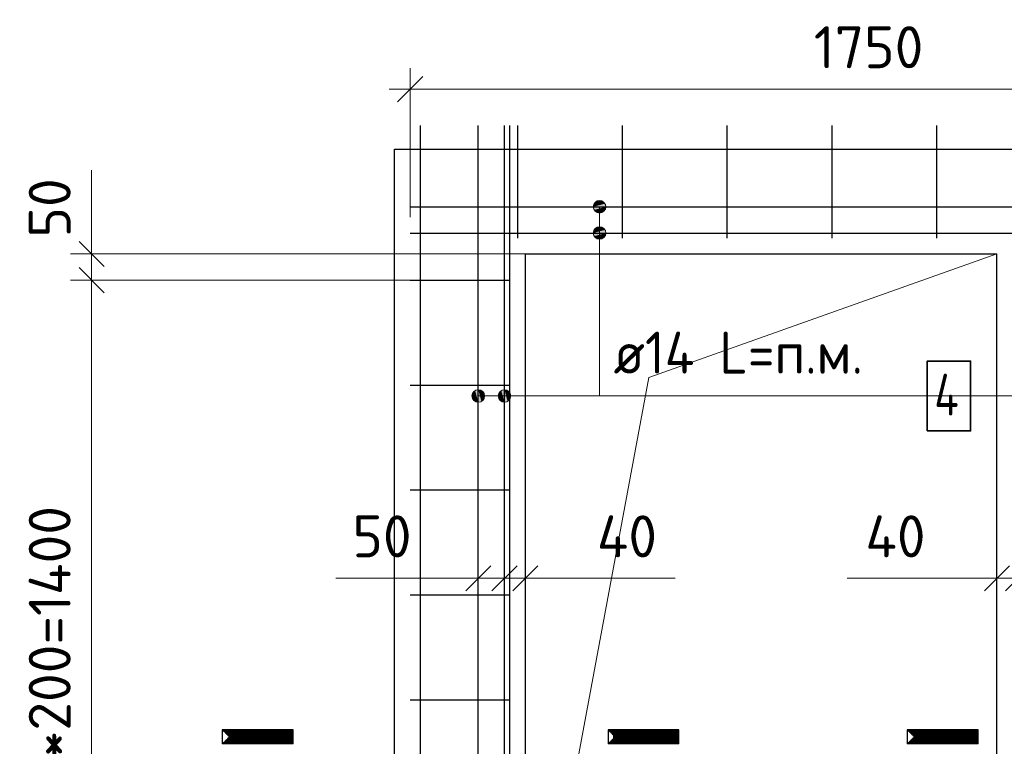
# Model space of a CAD drawing. Header units: millimetres. Extents: x -49773 to 2322955, y -3321 to 58485.
# Tile 522 of 580: x 2061521 to 2066219, y 23318 to 26782. Entities that reach past the tile are written whole.
import ezdxf

# ---------------------------------------------------------------- set-up
doc = ezdxf.new("R2010")
doc.units = ezdxf.units.MM
doc.header["$PDMODE"] = 65
doc.linetypes.add('______5', pattern=[1100, 800, -100, 100, -100])
for name, color, linetype, lineweight in [('Standard', 7, 'Continuous', 25), ('Арм.стержн. вертикальными 1', 22, 'Continuous', 35), ('Арм.стержн. Доп. арматура', 180, 'Continuous', 35), ('Арм.стержн. Хомут', 240, 'Continuous', 35), ('СПДС_РАЗМЕРЫ', 152, 'Continuous', 25), ('Стена_ общее', 7, 'Continuous', 35)]:
    doc.layers.add(name, color=color, linetype=linetype, lineweight=lineweight)
doc.layers.add('Осевая линия_ общее', color=7, linetype='______5', lineweight=13, true_color=0xa0a0a0)
doc.styles.add('ISOCPEUR', font='txt')
doc.dimstyles.new('__________2', dxfattribs={"dimtxt": 250, "dimasz": 200, "dimexe": 0, "dimexo": 0, "dimgap": 100, "dimtad": 1, "dimdec": 0, "dimrnd": 1, "dimzin": 12, "dimdsep": 46, "dimtxsty": 'ISOCPEUR', "dimblk": 'ALL_ML_STRICH', "dimblk1": 'ALL_ML_STRICH', "dimblk2": 'ALL_ML_STRICH', "dimsah": 1, "dimcen": 0, "dimclrd": 7, "dimclre": 7, "dimclrt": 7, "dimadec": 0, "dimazin": 0, "dimtfac": 1, "dimtdec": 0, "dimtmove": 1, "dimatfit": 3, "dimfxl": 0, "dimtzin": 0, "dimlwd": 0, "dimlwe": 13, "dimarcsym": 0})

# ---------------------------------------------------------------- blocks, each defined once
blk = doc.blocks.new('ALL_ML_STRICH')
at = {"color": 0, "linetype": 'ByBlock', "lineweight": -2}
for p, q in [((0, -0.5), (0, 0.5)), ((-0.3, -0.3), (0.3, 0.3)), ((-1, 0), (0.5, 0))]:
    blk.add_line(p, q, dxfattribs=at)
blk = doc.blocks.new('*D987')
at = {"layer": 'Defpoints', "color": 0}
for p in [(2061864.4, 25540), (2063384.3, 25540), (2063009.3, 22040)]:
    blk.add_point(p, dxfattribs=at)
at = {"layer": 'СПДС_РАЗМЕРЫ', "color": 7, "lineweight": 13}
for p, q in [((2063384.3, 25540), (2061864.4, 25540)), ((2063009.3, 22040), (2061864.4, 22040))]:
    blk.add_line(p, q, dxfattribs=at)
at = {"layer": 'СПДС_РАЗМЕРЫ', "color": 7, "lineweight": 0}
blk.add_line((2061864.4, 22240), (2061864.4, 25340), dxfattribs=at)
at = {"layer": 'СПДС_РАЗМЕРЫ', "color": 7, "lineweight": 0, "xscale": 200, "yscale": 200, "zscale": 200}
for p, rotation in [((2061864.4, 25540), 90), ((2061864.4, 22040), 270)]:
    blk.add_blockref('ALL_ML_STRICH', p, dxfattribs=dict(at, rotation=rotation))
at = {"layer": 'СПДС_РАЗМЕРЫ', "color": 7, "insert": (2061664.4, 23790), "char_height": 200, "attachment_point": 5, "rotation": 90, "style": 'ISOCPEUR'}
blk.add_mtext('7*200=1400', dxfattribs=at)
blk = doc.blocks.new('*D988')
at = {"layer": 'Defpoints', "color": 0}
for p in [(2061864.4, 25665), (2064309.3, 25665), (2063009.3, 25540)]:
    blk.add_point(p, dxfattribs=at)
at = {"layer": 'СПДС_РАЗМЕРЫ', "color": 7, "lineweight": 0}
for p, q in [((2061864.4, 25865), (2061864.4, 26065)), ((2061864.4, 25540), (2061864.4, 25665)), ((2061864.4, 25340), (2061864.4, 25140))]:
    blk.add_line(p, q, dxfattribs=at)
at = {"layer": 'СПДС_РАЗМЕРЫ', "color": 7, "lineweight": 13}
for p, q in [((2064309.3, 25665), (2061864.4, 25665)), ((2063009.3, 25540), (2061864.4, 25540))]:
    blk.add_line(p, q, dxfattribs=at)
at = {"layer": 'СПДС_РАЗМЕРЫ', "color": 7, "lineweight": 0, "xscale": 200, "yscale": 200, "zscale": 200}
for p, rotation in [((2061864.4, 25665), 270), ((2061864.4, 25540), 90)]:
    blk.add_blockref('ALL_ML_STRICH', p, dxfattribs=dict(at, rotation=rotation))
at = {"layer": 'СПДС_РАЗМЕРЫ', "color": 7, "insert": (2061664.4, 25884.6), "char_height": 200, "attachment_point": 5, "rotation": 90, "style": 'ISOCPEUR'}
blk.add_mtext('50', dxfattribs=at)
blk = doc.blocks.new('*D994')
at = {"layer": 'Defpoints', "color": 0}
for p in [(2063834.3, 24118.8), (2063709.3, 24040), (2063834.3, 24040)]:
    blk.add_point(p, dxfattribs=at)
at = {"layer": 'СПДС_РАЗМЕРЫ', "color": 7, "lineweight": 0}
for p, q in [((2063709.3, 24118.8), (2063029.8, 24118.8)), ((2063509.3, 24118.8), (2063309.3, 24118.8)), ((2063709.3, 24118.8), (2063834.3, 24118.8)), ((2064034.3, 24118.8), (2064234.3, 24118.8))]:
    blk.add_line(p, q, dxfattribs=at)
at = {"layer": 'СПДС_РАЗМЕРЫ', "color": 7, "lineweight": 13}
for p, q in [((2063709.3, 24040), (2063709.3, 24118.8)), ((2063834.3, 24040), (2063834.3, 24118.8))]:
    blk.add_line(p, q, dxfattribs=at)
at = {"layer": 'СПДС_РАЗМЕРЫ', "color": 7, "lineweight": 0, "xscale": 200, "yscale": 200, "zscale": 200}
blk.add_blockref('ALL_ML_STRICH', (2063709.3, 24118.8), dxfattribs=at)
at = {"layer": 'СПДС_РАЗМЕРЫ', "color": 7, "lineweight": 0, "xscale": 200, "yscale": 200, "zscale": 200, "rotation": 180}
blk.add_blockref('ALL_ML_STRICH', (2063834.3, 24118.8), dxfattribs=at)
at = {"layer": 'СПДС_РАЗМЕРЫ', "color": 7, "insert": (2063249.8, 24318.8), "char_height": 200, "attachment_point": 5, "style": 'ISOCPEUR'}
blk.add_mtext('50', dxfattribs=at)
blk = doc.blocks.new('*D995')
at = {"layer": 'Defpoints', "color": 0}
for p in [(2063834.3, 24118.8), (2063834.3, 24040), (2063934.3, 24040)]:
    blk.add_point(p, dxfattribs=at)
at = {"layer": 'СПДС_РАЗМЕРЫ', "color": 7, "lineweight": 0}
for p, q in [((2063634.3, 24118.8), (2063434.3, 24118.8)), ((2063934.3, 24118.8), (2063834.3, 24118.8)), ((2063934.3, 24118.8), (2064648.7, 24118.8)), ((2064134.3, 24118.8), (2064334.3, 24118.8))]:
    blk.add_line(p, q, dxfattribs=at)
at = {"layer": 'СПДС_РАЗМЕРЫ', "color": 7, "lineweight": 13}
for p, q in [((2063834.3, 24040), (2063834.3, 24118.8)), ((2063934.3, 24040), (2063934.3, 24118.8))]:
    blk.add_line(p, q, dxfattribs=at)
at = {"layer": 'СПДС_РАЗМЕРЫ', "color": 7, "lineweight": 0, "xscale": 200, "yscale": 200, "zscale": 200}
blk.add_blockref('ALL_ML_STRICH', (2063834.3, 24118.8), dxfattribs=at)
at = {"layer": 'СПДС_РАЗМЕРЫ', "color": 7, "lineweight": 0, "xscale": 200, "yscale": 200, "zscale": 200, "rotation": 180}
blk.add_blockref('ALL_ML_STRICH', (2063934.3, 24118.8), dxfattribs=at)
at = {"layer": 'СПДС_РАЗМЕРЫ', "color": 7, "insert": (2064418.7, 24318.8), "char_height": 200, "attachment_point": 5, "style": 'ISOCPEUR'}
blk.add_mtext('40', dxfattribs=at)
blk = doc.blocks.new('*D996')
at = {"layer": 'Defpoints', "color": 0}
for p in [(2066284.3, 24118.8), (2066284.3, 24040), (2066409.3, 24040)]:
    blk.add_point(p, dxfattribs=at)
at = {"layer": 'СПДС_РАЗМЕРЫ', "color": 7, "lineweight": 0}
for p, q in [((2066084.3, 24118.8), (2065884.3, 24118.8)), ((2066409.3, 24118.8), (2066284.3, 24118.8)), ((2066409.3, 24118.8), (2067088.7, 24118.8)), ((2066609.3, 24118.8), (2066809.3, 24118.8))]:
    blk.add_line(p, q, dxfattribs=at)
at = {"layer": 'СПДС_РАЗМЕРЫ', "color": 7, "lineweight": 13}
for p, q in [((2066284.3, 24040), (2066284.3, 24118.8)), ((2066409.3, 24040), (2066409.3, 24118.8))]:
    blk.add_line(p, q, dxfattribs=at)
at = {"layer": 'СПДС_РАЗМЕРЫ', "color": 7, "lineweight": 0, "xscale": 200, "yscale": 200, "zscale": 200}
blk.add_blockref('ALL_ML_STRICH', (2066284.3, 24118.8), dxfattribs=at)
at = {"layer": 'СПДС_РАЗМЕРЫ', "color": 7, "lineweight": 0, "xscale": 200, "yscale": 200, "zscale": 200, "rotation": 180}
blk.add_blockref('ALL_ML_STRICH', (2066409.3, 24118.8), dxfattribs=at)
at = {"layer": 'СПДС_РАЗМЕРЫ', "color": 7, "insert": (2066868.7, 24318.8), "char_height": 200, "attachment_point": 5, "style": 'ISOCPEUR'}
blk.add_mtext('50', dxfattribs=at)
blk = doc.blocks.new('*D997')
at = {"layer": 'Defpoints', "color": 0}
for p in [(2066284.3, 24118.8), (2066184.3, 24040), (2066284.3, 24040)]:
    blk.add_point(p, dxfattribs=at)
at = {"layer": 'СПДС_РАЗМЕРЫ', "color": 7, "lineweight": 0}
for p, q in [((2066184.3, 24118.8), (2065469.8, 24118.8)), ((2065984.3, 24118.8), (2065784.3, 24118.8)), ((2066184.3, 24118.8), (2066284.3, 24118.8)), ((2066484.3, 24118.8), (2066684.3, 24118.8))]:
    blk.add_line(p, q, dxfattribs=at)
at = {"layer": 'СПДС_РАЗМЕРЫ', "color": 7, "lineweight": 13}
for p, q in [((2066184.3, 24040), (2066184.3, 24118.8)), ((2066284.3, 24040), (2066284.3, 24118.8))]:
    blk.add_line(p, q, dxfattribs=at)
at = {"layer": 'СПДС_РАЗМЕРЫ', "color": 7, "lineweight": 0, "xscale": 200, "yscale": 200, "zscale": 200}
blk.add_blockref('ALL_ML_STRICH', (2066184.3, 24118.8), dxfattribs=at)
at = {"layer": 'СПДС_РАЗМЕРЫ', "color": 7, "lineweight": 0, "xscale": 200, "yscale": 200, "zscale": 200, "rotation": 180}
blk.add_blockref('ALL_ML_STRICH', (2066284.3, 24118.8), dxfattribs=at)
at = {"layer": 'СПДС_РАЗМЕРЫ', "color": 7, "insert": (2065699.8, 24318.8), "char_height": 200, "attachment_point": 5, "style": 'ISOCPEUR'}
blk.add_mtext('40', dxfattribs=at)
blk = doc.blocks.new('*D998')
at = {"layer": 'Defpoints', "color": 0}
for p in [(2067759.3, 26450.7), (2063384.3, 25840), (2067759.3, 25840)]:
    blk.add_point(p, dxfattribs=at)
at = {"layer": 'СПДС_РАЗМЕРЫ', "color": 7, "lineweight": 13}
for p, q in [((2063384.3, 25840), (2063384.3, 26450.7)), ((2067759.3, 25840), (2067759.3, 26450.7))]:
    blk.add_line(p, q, dxfattribs=at)
at = {"layer": 'СПДС_РАЗМЕРЫ', "color": 7, "lineweight": 0}
blk.add_line((2063584.3, 26450.7), (2067559.3, 26450.7), dxfattribs=at)
at = {"layer": 'СПДС_РАЗМЕРЫ', "color": 7, "lineweight": 0, "xscale": 200, "yscale": 200, "zscale": 200, "rotation": 180}
blk.add_blockref('ALL_ML_STRICH', (2063384.3, 26450.7), dxfattribs=at)
at = {"layer": 'СПДС_РАЗМЕРЫ', "color": 7, "lineweight": 0, "xscale": 200, "yscale": 200, "zscale": 200}
blk.add_blockref('ALL_ML_STRICH', (2067759.3, 26450.7), dxfattribs=at)
at = {"layer": 'СПДС_РАЗМЕРЫ', "color": 7, "insert": (2065571.8, 26650.7), "char_height": 200, "attachment_point": 5, "style": 'ISOCPEUR'}
blk.add_mtext('1750', dxfattribs=at)

msp = doc.modelspace()

# ---------------------------------------------------------------- hatches: boundary and pattern name
at = {"layer": 'Арм.стержн. Доп. арматура', "linetype": 'Continuous', "lineweight": 13, "transparency": 33554687}
for points in [[(2064258, 25890), (2064318, 25890), (2064313.8, 25905)], [(2064258, 25890), (2064313.8, 25905), (2064262.2, 25905)], [(2064258, 25890), (2064318, 25890), (2064313.8, 25905)], [(2064258, 25890), (2064313.8, 25905), (2064262.2, 25905)], [(2064262.2, 25875), (2064318, 25890), (2064258, 25890)], [(2064262.2, 25875), (2064318, 25890), (2064258, 25890)], [(2064262.2, 25905), (2064313.8, 25905), (2064303.1, 25915.8)], [(2064262.2, 25905), (2064303.1, 25915.8), (2064273, 25915.8)], [(2064262.2, 25905), (2064313.8, 25905), (2064303.1, 25915.8)], [(2064262.2, 25905), (2064303.1, 25915.8), (2064273, 25915.8)], [(2064262.2, 25875), (2064313.8, 25875), (2064318, 25890)], [(2064262.2, 25875), (2064313.8, 25875), (2064318, 25890)], [(2064273, 25915.8), (2064303.1, 25915.8), (2064288, 25920)], [(2064273, 25915.8), (2064303.1, 25915.8), (2064288, 25920)], [(2064273, 25864.2), (2064313.8, 25875), (2064262.2, 25875)], [(2064273, 25864.2), (2064313.8, 25875), (2064262.2, 25875)], [(2064273, 25864.2), (2064303.1, 25864.2), (2064313.8, 25875)], [(2064273, 25864.2), (2064303.1, 25864.2), (2064313.8, 25875)], [(2064303.1, 25864.2), (2064273, 25864.2), (2064288, 25860)], [(2064303.1, 25864.2), (2064273, 25864.2), (2064288, 25860)], [(2064273, 25790.8), (2064303.1, 25790.8), (2064288, 25795)], [(2064273, 25790.8), (2064303.1, 25790.8), (2064288, 25795)], [(2064258, 25765), (2064318, 25765), (2064313.8, 25780)], [(2064258, 25765), (2064313.8, 25780), (2064262.2, 25780)], [(2064258, 25765), (2064318, 25765), (2064313.8, 25780)], [(2064258, 25765), (2064313.8, 25780), (2064262.2, 25780)], [(2064262.2, 25750), (2064318, 25765), (2064258, 25765)], [(2064262.2, 25750), (2064318, 25765), (2064258, 25765)], [(2064262.2, 25780), (2064313.8, 25780), (2064303.1, 25790.8)], [(2064262.2, 25780), (2064303.1, 25790.8), (2064273, 25790.8)], [(2064262.2, 25780), (2064313.8, 25780), (2064303.1, 25790.8)], [(2064262.2, 25780), (2064303.1, 25790.8), (2064273, 25790.8)], [(2064262.2, 25750), (2064313.8, 25750), (2064318, 25765)], [(2064262.2, 25750), (2064313.8, 25750), (2064318, 25765)], [(2064273, 25739.2), (2064313.8, 25750), (2064262.2, 25750)], [(2064273, 25739.2), (2064313.8, 25750), (2064262.2, 25750)], [(2064273, 25739.2), (2064303.1, 25739.2), (2064313.8, 25750)], [(2064273, 25739.2), (2064303.1, 25739.2), (2064313.8, 25750)], [(2064303.1, 25739.2), (2064273, 25739.2), (2064288, 25735)], [(2064303.1, 25739.2), (2064273, 25739.2), (2064288, 25735)], [(2063683.5, 24973), (2063683.5, 25003), (2063679.3, 24988)], [(2063683.5, 24973), (2063683.5, 25003), (2063679.3, 24988)], [(2063694.3, 24962.2), (2063694.3, 25013.8), (2063683.5, 25003)], [(2063694.3, 24962.2), (2063694.3, 25013.8), (2063683.5, 25003)], [(2063694.3, 24962.2), (2063683.5, 25003), (2063683.5, 24973)], [(2063694.3, 24962.2), (2063683.5, 25003), (2063683.5, 24973)], [(2063709.3, 24958), (2063709.3, 25018), (2063694.3, 25013.8)], [(2063709.3, 24958), (2063709.3, 25018), (2063694.3, 25013.8)], [(2063709.3, 24958), (2063694.3, 25013.8), (2063694.3, 24962.2)], [(2063709.3, 24958), (2063694.3, 25013.8), (2063694.3, 24962.2)], [(2063724.3, 24962.2), (2063724.3, 25013.8), (2063709.3, 25018)], [(2063724.3, 24962.2), (2063709.3, 25018), (2063709.3, 24958)], [(2063724.3, 24962.2), (2063724.3, 25013.8), (2063709.3, 25018)], [(2063724.3, 24962.2), (2063709.3, 25018), (2063709.3, 24958)], [(2063735.1, 24973), (2063735.1, 25003), (2063724.3, 25013.8)], [(2063735.1, 24973), (2063724.3, 25013.8), (2063724.3, 24962.2)], [(2063735.1, 24973), (2063735.1, 25003), (2063724.3, 25013.8)], [(2063735.1, 24973), (2063724.3, 25013.8), (2063724.3, 24962.2)], [(2063735.1, 25003), (2063735.1, 24973), (2063739.3, 24988)], [(2063735.1, 25003), (2063735.1, 24973), (2063739.3, 24988)], [(2063808.5, 24973), (2063808.5, 25003), (2063804.3, 24988)], [(2063808.5, 24973), (2063808.5, 25003), (2063804.3, 24988)], [(2063819.3, 24962.2), (2063819.3, 25013.8), (2063808.5, 25003)], [(2063819.3, 24962.2), (2063819.3, 25013.8), (2063808.5, 25003)], [(2063819.3, 24962.2), (2063808.5, 25003), (2063808.5, 24973)], [(2063819.3, 24962.2), (2063808.5, 25003), (2063808.5, 24973)], [(2063834.3, 24958), (2063834.3, 25018), (2063819.3, 25013.8)], [(2063834.3, 24958), (2063834.3, 25018), (2063819.3, 25013.8)], [(2063834.3, 24958), (2063819.3, 25013.8), (2063819.3, 24962.2)], [(2063834.3, 24958), (2063819.3, 25013.8), (2063819.3, 24962.2)], [(2063849.3, 24962.2), (2063849.3, 25013.8), (2063834.3, 25018)], [(2063849.3, 24962.2), (2063834.3, 25018), (2063834.3, 24958)], [(2063849.3, 24962.2), (2063849.3, 25013.8), (2063834.3, 25018)], [(2063849.3, 24962.2), (2063834.3, 25018), (2063834.3, 24958)], [(2063860.1, 24973), (2063860.1, 25003), (2063849.3, 25013.8)], [(2063860.1, 24973), (2063849.3, 25013.8), (2063849.3, 24962.2)], [(2063860.1, 24973), (2063860.1, 25003), (2063849.3, 25013.8)], [(2063860.1, 24973), (2063849.3, 25013.8), (2063849.3, 24962.2)], [(2063860.1, 25003), (2063860.1, 24973), (2063864.3, 24988)], [(2063860.1, 25003), (2063860.1, 24973), (2063864.3, 24988)]]:
    msp.add_hatch(color=7, dxfattribs=at).paths.add_polyline_path(points)

# ---------------------------------------------------------------- linework, layer by layer
for p, q in [((2063309.3, 19915), (2063309.3, 26165)), ((2063934.3, 21915), (2063934.3, 25665)), ((2063934.3, 25665), (2066184.3, 25665)), ((2066184.3, 21915), (2066184.3, 25665))]:
    msp.add_line(p, q)
at = {"layer": 'Standard', "color": 7, "linetype": 'Continuous', "lineweight": -3, "transparency": 33554687}
for p, q in [((2062490.3, 23394.4), (2062823.3, 23394.4)), ((2062492.6, 23392.2), (2062821.1, 23392.2)), ((2062494.8, 23389.9), (2062818.8, 23389.9)), ((2062497.1, 23387.7), (2062816.6, 23387.7)), ((2062499.3, 23385.4), (2062814.3, 23385.4)), ((2062501.6, 23383.2), (2062812.1, 23383.2)), ((2062503.8, 23380.9), (2062809.8, 23380.9)), ((2062506.1, 23378.7), (2062807.6, 23378.7)), ((2062508.3, 23376.4), (2062805.3, 23376.4)), ((2062805.3, 23349.4), (2062508.3, 23349.4)), ((2062510.6, 23374.2), (2062803.1, 23374.2)), ((2062803.1, 23351.7), (2062510.6, 23351.7)), ((2062512.8, 23371.9), (2062800.8, 23371.9)), ((2062800.8, 23353.9), (2062512.8, 23353.9)), ((2062515.1, 23369.7), (2062798.6, 23369.7)), ((2062798.6, 23356.2), (2062515.1, 23356.2)), ((2062517.3, 23367.4), (2062796.3, 23367.4)), ((2062796.3, 23358.4), (2062517.3, 23358.4)), ((2062519.6, 23365.2), (2062794.1, 23365.2)), ((2062794.1, 23360.7), (2062519.6, 23360.7)), ((2062791.8, 23362.9), (2062521.8, 23362.9)), ((2062521.8, 23362.9), (2062791.8, 23362.9)), ((2062789.6, 23365.2), (2062524.1, 23365.2)), ((2062524.1, 23360.7), (2062789.6, 23360.7)), ((2062787.3, 23367.4), (2062526.3, 23367.4)), ((2062526.3, 23358.4), (2062787.3, 23358.4)), ((2062785.1, 23369.7), (2062528.6, 23369.7)), ((2062528.6, 23356.2), (2062785.1, 23356.2)), ((2062782.8, 23371.9), (2062530.8, 23371.9)), ((2062530.8, 23353.9), (2062782.8, 23353.9)), ((2062780.6, 23374.2), (2062533.1, 23374.2)), ((2062533.1, 23351.7), (2062780.6, 23351.7)), ((2062791.8, 23362.9), (2062791.8, 23362.9)), ((2062794.1, 23365.2), (2062794.1, 23360.7)), ((2062796.3, 23367.4), (2062796.3, 23358.4)), ((2062798.6, 23369.7), (2062798.6, 23356.2)), ((2062800.8, 23371.9), (2062800.8, 23353.9)), ((2062803.1, 23374.2), (2062803.1, 23351.7)), ((2062805.3, 23376.4), (2062805.3, 23349.4)), ((2062807.6, 23378.7), (2062807.6, 23347.2)), ((2062809.8, 23380.9), (2062809.8, 23344.9)), ((2062812.1, 23383.2), (2062812.1, 23342.7)), ((2062814.3, 23385.4), (2062814.3, 23340.4)), ((2062816.6, 23387.7), (2062816.6, 23338.2)), ((2062818.8, 23389.9), (2062818.8, 23335.9)), ((2062821.1, 23392.2), (2062821.1, 23333.7)), ((2062823.3, 23394.4), (2062823.3, 23331.4)), ((2064330.9, 23394.4), (2064663.9, 23394.4)), ((2064333.2, 23392.2), (2064661.7, 23392.2)), ((2064335.4, 23389.9), (2064659.5, 23389.9)), ((2064337.7, 23387.7), (2064657.2, 23387.7)), ((2064340, 23385.4), (2064654.9, 23385.4)), ((2064342.2, 23383.2), (2064652.7, 23383.2)), ((2064344.4, 23380.9), (2064650.4, 23380.9)), ((2064346.7, 23378.7), (2064648.2, 23378.7)), ((2064348.9, 23376.4), (2064645.9, 23376.4)), ((2064645.9, 23349.4), (2064348.9, 23349.4)), ((2064351.2, 23374.2), (2064643.7, 23374.2)), ((2064643.7, 23351.7), (2064351.2, 23351.7)), ((2064353.4, 23371.9), (2064641.4, 23371.9)), ((2064641.4, 23353.9), (2064353.4, 23353.9)), ((2064355.7, 23356.2), (2064355.7, 23369.7)), ((2064355.7, 23369.7), (2064639.2, 23369.7)), ((2064639.2, 23356.2), (2064355.7, 23356.2)), ((2064357.9, 23358.4), (2064357.9, 23367.4)), ((2064357.9, 23367.4), (2064636.9, 23367.4)), ((2064636.9, 23358.4), (2064357.9, 23358.4)), ((2064360.2, 23360.7), (2064360.2, 23365.2)), ((2064360.2, 23365.2), (2064634.7, 23365.2)), ((2064634.7, 23360.7), (2064360.2, 23360.7)), ((2064632.4, 23362.9), (2064362.4, 23362.9)), ((2064362.4, 23362.9), (2064632.4, 23362.9)), ((2064630.2, 23365.2), (2064364.7, 23365.2)), ((2064364.7, 23360.7), (2064630.2, 23360.7)), ((2064628, 23367.4), (2064366.9, 23367.4)), ((2064366.9, 23358.4), (2064628, 23358.4)), ((2064625.7, 23369.7), (2064369.2, 23369.7)), ((2064369.2, 23356.2), (2064625.7, 23356.2)), ((2064623.4, 23371.9), (2064371.5, 23371.9)), ((2064371.5, 23353.9), (2064623.4, 23353.9)), ((2064621.2, 23374.2), (2064373.7, 23374.2)), ((2064373.7, 23351.7), (2064621.2, 23351.7)), ((2064632.4, 23362.9), (2064632.4, 23362.9)), ((2064634.7, 23365.2), (2064634.7, 23360.7)), ((2064636.9, 23367.4), (2064636.9, 23358.4)), ((2064639.2, 23369.7), (2064639.2, 23356.2)), ((2064641.4, 23371.9), (2064641.4, 23353.9)), ((2064643.7, 23374.2), (2064643.7, 23351.7)), ((2064645.9, 23376.4), (2064645.9, 23349.4)), ((2064648.2, 23378.7), (2064648.2, 23347.2)), ((2064650.4, 23380.9), (2064650.4, 23344.9)), ((2064652.7, 23383.2), (2064652.7, 23342.7)), ((2064654.9, 23385.4), (2064654.9, 23340.4)), ((2064657.2, 23387.7), (2064657.2, 23338.2)), ((2064659.5, 23389.9), (2064659.5, 23335.9)), ((2064661.7, 23392.2), (2064661.7, 23333.7)), ((2064663.9, 23394.4), (2064663.9, 23331.4)), ((2065758.6, 23394.4), (2066091.6, 23394.4)), ((2065760.8, 23392.2), (2066089.3, 23392.2)), ((2065763.1, 23389.9), (2066087.1, 23389.9)), ((2065765.3, 23387.7), (2066084.8, 23387.7)), ((2065767.6, 23385.4), (2066082.6, 23385.4)), ((2065769.8, 23383.2), (2066080.3, 23383.2)), ((2065772.1, 23380.9), (2066078.1, 23380.9)), ((2065774.3, 23378.7), (2066075.8, 23378.7)), ((2065776.6, 23376.4), (2066073.6, 23376.4)), ((2066073.6, 23349.4), (2065776.6, 23349.4)), ((2065778.8, 23374.2), (2066071.3, 23374.2)), ((2066071.3, 23351.7), (2065778.8, 23351.7)), ((2065781.1, 23371.9), (2066069.1, 23371.9)), ((2066069.1, 23353.9), (2065781.1, 23353.9)), ((2065783.3, 23369.7), (2066066.8, 23369.7)), ((2066066.8, 23356.2), (2065783.3, 23356.2)), ((2065785.6, 23367.4), (2066064.6, 23367.4)), ((2066064.6, 23358.4), (2065785.6, 23358.4)), ((2065787.8, 23365.2), (2066062.3, 23365.2)), ((2066062.3, 23360.7), (2065787.8, 23360.7)), ((2066060.1, 23362.9), (2065790.1, 23362.9)), ((2065790.1, 23362.9), (2066060.1, 23362.9)), ((2066057.8, 23365.2), (2065792.3, 23365.2)), ((2065792.3, 23360.7), (2066057.8, 23360.7)), ((2066055.6, 23367.4), (2065794.6, 23367.4)), ((2065794.6, 23358.4), (2066055.6, 23358.4)), ((2066053.3, 23369.7), (2065796.8, 23369.7)), ((2065796.8, 23356.2), (2066053.3, 23356.2)), ((2066051.1, 23371.9), (2065799.1, 23371.9)), ((2065799.1, 23353.9), (2066051.1, 23353.9)), ((2066048.8, 23374.2), (2065801.3, 23374.2)), ((2065801.3, 23351.7), (2066048.8, 23351.7)), ((2066060.1, 23362.9), (2066060.1, 23362.9)), ((2066062.3, 23365.2), (2066062.3, 23360.7)), ((2066064.6, 23367.4), (2066064.6, 23358.4)), ((2066066.8, 23369.7), (2066066.8, 23356.2)), ((2066069.1, 23371.9), (2066069.1, 23353.9)), ((2066071.3, 23374.2), (2066071.3, 23351.7)), ((2066073.6, 23376.4), (2066073.6, 23349.4)), ((2066075.8, 23378.7), (2066075.8, 23347.2)), ((2066078.1, 23380.9), (2066078.1, 23344.9)), ((2066080.3, 23383.2), (2066080.3, 23342.7)), ((2066082.6, 23385.4), (2066082.6, 23340.4)), ((2066084.8, 23387.7), (2066084.8, 23338.2)), ((2066087.1, 23389.9), (2066087.1, 23335.9)), ((2066089.3, 23392.2), (2066089.3, 23333.7)), ((2066091.6, 23394.4), (2066091.6, 23331.4)), ((2062825.6, 23329.2), (2062488.1, 23329.2)), ((2062823.3, 23331.4), (2062490.3, 23331.4)), ((2062821.1, 23333.7), (2062492.6, 23333.7)), ((2062818.8, 23335.9), (2062494.8, 23335.9)), ((2062816.6, 23338.2), (2062497.1, 23338.2)), ((2062814.3, 23340.4), (2062499.3, 23340.4)), ((2062812.1, 23342.7), (2062501.6, 23342.7)), ((2062809.8, 23344.9), (2062503.8, 23344.9)), ((2062807.6, 23347.2), (2062506.1, 23347.2)), ((2064666.2, 23329.2), (2064328.7, 23329.2)), ((2064663.9, 23331.4), (2064330.9, 23331.4)), ((2064661.7, 23333.7), (2064333.2, 23333.7)), ((2064659.5, 23335.9), (2064335.4, 23335.9)), ((2064657.2, 23338.2), (2064337.7, 23338.2)), ((2064654.9, 23340.4), (2064340, 23340.4)), ((2064652.7, 23342.7), (2064342.2, 23342.7)), ((2064650.4, 23344.9), (2064344.4, 23344.9)), ((2064648.2, 23347.2), (2064346.7, 23347.2)), ((2066093.8, 23329.2), (2065756.3, 23329.2)), ((2066091.6, 23331.4), (2065758.6, 23331.4)), ((2066089.3, 23333.7), (2065760.8, 23333.7)), ((2066087.1, 23335.9), (2065763.1, 23335.9)), ((2066084.8, 23338.2), (2065765.3, 23338.2)), ((2066082.6, 23340.4), (2065767.6, 23340.4)), ((2066080.3, 23342.7), (2065769.8, 23342.7)), ((2066078.1, 23344.9), (2065772.1, 23344.9)), ((2066075.8, 23347.2), (2065774.3, 23347.2))]:
    msp.add_line(p, q, dxfattribs=at)
for points in [[(2062825.6, 23329.2), (2062825.6, 23396.7), (2062488.1, 23396.7), (2062488.1, 23329.2)], [(2064666.2, 23329.2), (2064666.2, 23396.7), (2064328.7, 23396.7), (2064328.7, 23329.2)], [(2066093.8, 23329.2), (2066093.8, 23396.7), (2065756.3, 23396.7), (2065756.3, 23329.2)]]:
    msp.add_lwpolyline(points, dxfattribs=at)
at = {"layer": 'Арм.стержн. вертикальными 1', "color": 4, "linetype": 'Continuous', "lineweight": 25, "transparency": 33554687}
for p, q in [((2063434.3, 19915), (2063434.3, 26277.5)), ((2063859.3, 19915), (2063859.3, 26277.5)), ((2063897.6, 25740), (2063897.6, 26277.5)), ((2064397.6, 25740), (2064397.6, 26277.5)), ((2064897.6, 25740), (2064897.6, 26277.5)), ((2065397.6, 25740), (2065397.6, 26277.5)), ((2065897.6, 25740), (2065897.6, 26277.5))]:
    msp.add_line(p, q, dxfattribs=at)
at = {"layer": 'Арм.стержн. Доп. арматура', "color": 211, "linetype": 'Continuous', "lineweight": 25, "true_color": 0xff54ff, "transparency": 33554687}
for p, q in [((2063709.3, 20206.7), (2063709.3, 26277.5)), ((2063834.3, 20206.7), (2063834.3, 26277.5)), ((2063384.3, 25890), (2067759.3, 25890)), ((2063384.3, 25765), (2067759.3, 25765))]:
    msp.add_line(p, q, dxfattribs=at)
at = {"layer": 'Арм.стержн. Доп. арматура', "color": 7, "linetype": 'Continuous', "lineweight": 13, "transparency": 33554687}
for p, q in [((2064258, 25890), (2064258, 25890)), ((2064258, 25890), (2064258, 25890)), ((2064288, 25920), (2064288, 25920)), ((2064288, 25920), (2064288, 25920)), ((2064288, 24988), (2064288, 25890)), ((2064288, 24988), (2064288, 25890)), ((2064318, 25890), (2064318, 25890)), ((2064318, 25890), (2064318, 25890)), ((2064288, 25860), (2064288, 25860)), ((2064288, 25860), (2064288, 25860)), ((2064288, 24988), (2064288, 25831.7)), ((2064288, 24988), (2064288, 25831.7)), ((2064288, 25795), (2064288, 25795)), ((2064288, 25795), (2064288, 25795)), ((2064258, 25765), (2064258, 25765)), ((2064258, 25765), (2064258, 25765)), ((2064318, 25765), (2064318, 25765)), ((2064318, 25765), (2064318, 25765)), ((2064288, 25735), (2064288, 25735)), ((2064288, 25735), (2064288, 25735)), ((2063709.3, 25018), (2063709.3, 25018)), ((2063709.3, 25018), (2063709.3, 25018)), ((2063834.3, 25018), (2063834.3, 25018)), ((2063834.3, 25018), (2063834.3, 25018)), ((2063679.3, 24988), (2063679.3, 24988)), ((2063679.3, 24988), (2063679.3, 24988)), ((2064288, 24988), (2063709.3, 24988)), ((2064288, 24988), (2063709.3, 24988)), ((2063709.3, 24958), (2063709.3, 24958)), ((2063709.3, 24958), (2063709.3, 24958)), ((2063739.3, 24988), (2063739.3, 24988)), ((2063739.3, 24988), (2063739.3, 24988)), ((2064288, 24988), (2063800.9, 24988)), ((2064288, 24988), (2063800.9, 24988)), ((2063804.3, 24988), (2063804.3, 24988)), ((2063804.3, 24988), (2063804.3, 24988)), ((2063834.3, 24958), (2063834.3, 24958)), ((2063834.3, 24958), (2063834.3, 24958)), ((2063864.3, 24988), (2063864.3, 24988)), ((2063864.3, 24988), (2063864.3, 24988)), ((2064288, 24988), (2065801.4, 24988)), ((2064288, 24988), (2066409.3, 24988)), ((2064288, 24988), (2066409.3, 24988)), ((2064288, 24988), (2066409.3, 24988)), ((2064288, 24988), (2066409.3, 24988))]:
    msp.add_line(p, q, dxfattribs=at)
at = {"layer": 'Арм.стержн. Доп. арматура', "color": 7, "linetype": 'Continuous', "lineweight": 35, "transparency": 33554687}
msp.add_lwpolyline([(2065851.4, 24821.3), (2066058, 24821.3), (2066058, 25154.6), (2065851.4, 25154.6), (2065851.4, 24821.3)], dxfattribs=at)
at = {"layer": 'Арм.стержн. Доп. арматура', "color": 7, "linetype": 'Continuous', "lineweight": 13, "transparency": 33554687}
for centre in [(2064288, 25890), (2064288, 25890), (2064288, 25765), (2064288, 25765), (2063709.3, 24988), (2063709.3, 24988), (2063834.3, 24988), (2063834.3, 24988)]:
    msp.add_circle(centre, 30, dxfattribs=at)
at = {"layer": 'Арм.стержн. Хомут', "color": 40, "linetype": 'Continuous', "lineweight": 25, "transparency": 33554687}
for p, q in [((2063384.3, 25540), (2063859.3, 25540)), ((2063384.3, 25040), (2063859.3, 25040)), ((2063384.3, 24540), (2063859.3, 24540)), ((2063384.3, 24040), (2063859.3, 24040)), ((2063384.3, 23540), (2063859.3, 23540))]:
    msp.add_line(p, q, dxfattribs=at)
at = {"layer": 'Осевая линия_ общее', "color": 7, "linetype": 'Continuous', "lineweight": 13, "transparency": 33554687}
msp.add_lwpolyline([(2063934.3, 21915), (2064523.5, 25075.8), (2066184.3, 25665)], dxfattribs=at)
at = {"layer": 'Стена_ общее', "color": 7, "linetype": 'Continuous', "lineweight": 25, "transparency": 33554687}
msp.add_line((2063309.3, 26165), (2077759.3, 26165), dxfattribs=at)

# ---------------------------------------------------------------- texts
at = {"layer": 'Арм.стержн. Доп. арматура', "color": 7, "linetype": 'Continuous', "lineweight": 25, "transparency": 33554687, "char_height": 200, "attachment_point": 7, "style": 'ISOCPEUR'}
for s, insert, width in [('{\\W0.9400;ø14 L=п.м. }', (2064354.7, 25094.6), 1473.88), ('{\\W0.7800;4}', (2065884.7, 24894.6), 217.601)]:
    msp.add_mtext(s, dxfattribs=dict(at, insert=insert, width=width))

# ---------------------------------------------------------------- dimensions: what is measured, and where the dimension line sits
at = {"layer": 'СПДС_РАЗМЕРЫ'}
dim = msp.add_linear_dim(base=(2067759.3, 26450.7), p1=(2063384.3, 25840), p2=(2067759.3, 25840), dimstyle='__________2', override={"dimtxt": 200, "dimlfac": 0.4}, dxfattribs=at)
dim.commit()
dim.dimension.update_dxf_attribs({"geometry": '*D998', "text_midpoint": (2065571.8, 26650.7)})
for base, p1, p2, angle, picture, middle in [((2061864.4, 25665), (2063009.3, 25540), (2064309.3, 25665), 90, '*D988', (2061864.4, 25884.6)), ((2063834.3, 24118.8), (2063934.3, 24040), (2063834.3, 24040), 180, '*D995', (2064418.7, 24116.2)), ((2066284.3, 24118.8), (2066184.3, 24040), (2066284.3, 24040), 0, '*D997', (2065699.8, 24116.2)), ((2066284.3, 24118.8), (2066409.3, 24040), (2066284.3, 24040), 180, '*D996', (2066868.7, 24116.2))]:
    dim = msp.add_linear_dim(base=base, p1=p1, p2=p2, angle=angle, dimstyle='__________2', override={"dimtxt": 200, "dimlfac": 0.4}, dxfattribs=at)
    dim.commit()
    dim.dimension.update_dxf_attribs({"geometry": picture, "text_midpoint": middle, "dimtype": 160})
dim = msp.add_linear_dim(base=(2061864.4, 25540), p1=(2063009.3, 22040), p2=(2063384.3, 25540), angle=90, text='7*200=1400', dimstyle='__________2', override={"dimtxt": 200, "dimlfac": 0.4}, dxfattribs=at)
dim.commit()
dim.dimension.update_dxf_attribs({"geometry": '*D987', "text_midpoint": (2061664.4, 23790)})
dim = msp.add_linear_dim(base=(2063834.3, 24118.8), p1=(2063709.3, 24040), p2=(2063834.3, 24040), dimstyle='__________2', override={"dimtxt": 200, "dimlfac": 0.4}, dxfattribs=at)
dim.commit()
dim.dimension.update_dxf_attribs({"geometry": '*D994', "text_midpoint": (2063249.8, 24116.2), "dimtype": 160})

doc.saveas('drawing.dxf')
